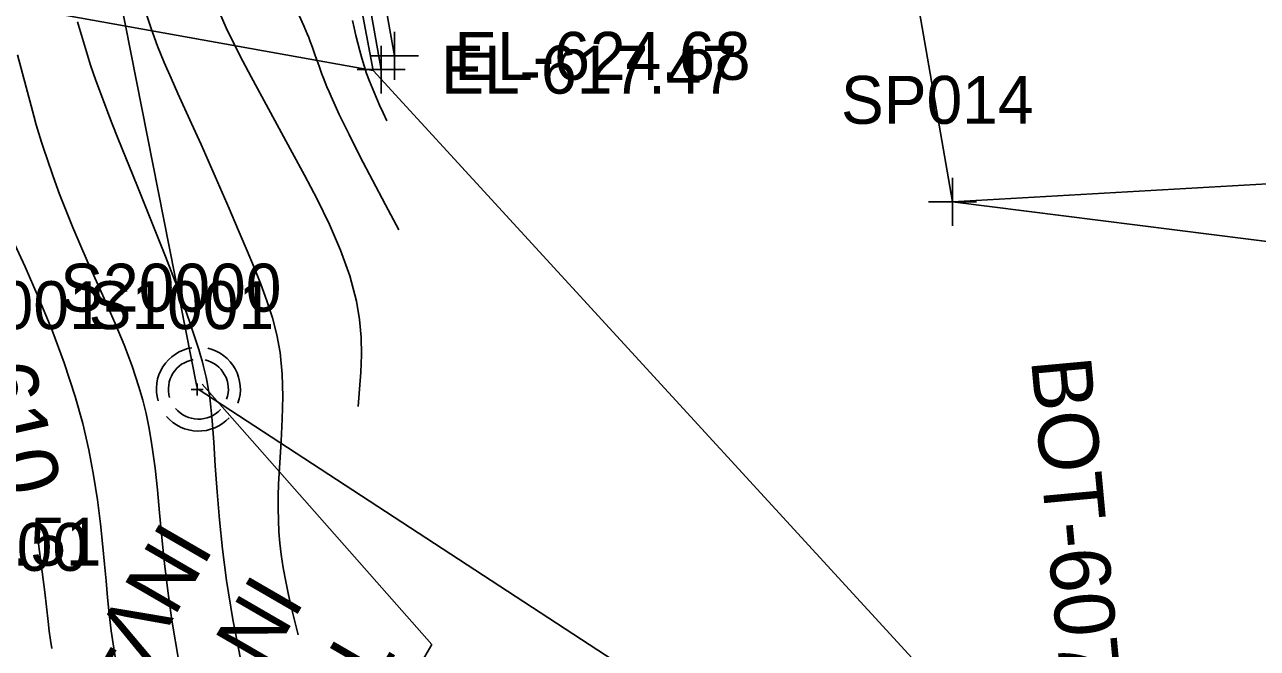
# Model space of a CAD drawing. Extents: x 1729869 to 1735532, y 648588 to 653771.
# Drawn here: x 1730598.8 to 1730701.5, y 652830.1 to 652882.1 of the extents above; entities that cross this region are included whole.
import ezdxf

# ---------------------------------------------------------------- set-up
doc = ezdxf.new("R2010")
doc.units = 0
for name, color, linetype in [('SURVEY - CENTERLINE - Preliminary', 7, 'Continuous'), ('SURVEY - CONTOURS - Index with Text', 7, 'Continuous'), ('SURVEY - CONTOURS - Intermediate with optional Text', 7, 'Continuous'), ('SURVEY - DRAINAGE - Area Shapes', 7, 'Continuous'), ('SURVEY - DTM - Breaklines', 7, 'Continuous'), ('SURVEY - DTM - Breaklines - Points - Elevations', 7, 'Continuous'), ('SURVEY - DTM - Breaklines - Points - Locators', 7, 'Continuous'), ('SURVEY - MISCELLANEOUS - Bottom of MH and CB', 7, 'Continuous'), ('SURVEY - MISCELLANEOUS - Bottom of MH and CB - Points - Numbers', 7, 'Continuous'), ('SURVEY - NON-TRANSPORTATION - Features', 7, 'Continuous'), ('SURVEY - NON-TRANSPORTATION - Features - Points - Elevations', 7, 'Continuous'), ('SURVEY - NON-TRANSPORTATION - Features - Points - Locators', 7, 'Continuous'), ('SURVEY - PROPERTY - ROW Lines', 7, 'Continuous'), ('SURVEY - PROPERTY - ROW Lines - Points - Locators', 7, 'Continuous'), ('SURVEY - PROPERTY - ROW Lines - Points - Numbers', 7, 'Continuous'), ('SURVEY - PROPERTY - Station and Offset Flags', 7, 'Continuous'), ('SURVEY - UTILITIES - Cable (Underground) - Points - Elevations', 7, 'Continuous'), ('SURVEY - UTILITIES - Poles and Miscellaneous - Points - Elevations', 7, 'Continuous'), ('SURVEY - UTILITIES - Sanitary Sewer - Points - Numbers', 7, 'Continuous'), ('SURVEY - UTILITIES - Sanitary Sewer with Text', 7, 'Continuous')]:
    doc.layers.add(name, color=color, linetype=linetype)

msp = doc.modelspace()

# ---------------------------------------------------------------- linework, layer by layer
at = {"layer": 'SURVEY - CENTERLINE - Preliminary'}
msp.add_arc((1731958.55, 652320.01), 1603, 143.28996, 160.31728, dxfattribs=at)
at = {"layer": 'SURVEY - CONTOURS - Index with Text'}
for points in [[(1730614.94, 652883.3), (1730615.59, 652881.83), (1730616.27, 652880.42), (1730616.96, 652879.07), (1730617.66, 652877.76), (1730621.08, 652871.44), (1730622.1, 652869.55), (1730623.16, 652867.54), (1730624.18, 652865.44), (1730625.11, 652863.3), (1730625.88, 652861.15), (1730626.44, 652859.02), (1730626.69, 652857.5), (1730626.82, 652856.02), (1730626.85, 652854.55), (1730626.8, 652853.11), (1730626.7, 652851.68), (1730626.58, 652850.25)], [(1730599.82, 652839.65), (1730600.11, 652837.5), (1730600.45, 652834.76), (1730600.74, 652832.31), (1730600.83, 652831.51), (1730600.93, 652830.76), (1730601.03, 652830.04)]]:
    msp.add_lwpolyline(points, dxfattribs=at)
at = {"layer": 'SURVEY - CONTOURS - Intermediate with optional Text'}
for points in [[(1730608.41, 652884.53), (1730609.32, 652881.77), (1730609.86, 652880.31), (1730610.42, 652878.94), (1730610.98, 652877.63), (1730611.55, 652876.36), (1730612.7, 652873.85), (1730613.49, 652872.1), (1730614.28, 652870.33), (1730615.06, 652868.54), (1730615.83, 652866.76), (1730616.59, 652864.98), (1730617.33, 652863.23), (1730617.91, 652861.83), (1730618.47, 652860.44), (1730618.98, 652859.05), (1730619.43, 652857.65), (1730619.8, 652856.22), (1730620.07, 652854.76), (1730620.25, 652852.94), (1730620.3, 652851.08), (1730620.25, 652849.2), (1730620.16, 652847.34), (1730620.04, 652845.53), (1730619.95, 652843.8), (1730619.92, 652842.75), (1730619.91, 652841.73), (1730619.93, 652840.75), (1730619.98, 652839.78), (1730620.06, 652838.84), (1730620.17, 652837.9), (1730620.33, 652836.77), (1730620.54, 652835.65), (1730620.77, 652834.53), (1730621.03, 652833.42), (1730621.3, 652832.3), (1730621.58, 652831.19)], [(1730621.66, 652882.86), (1730622.04, 652882), (1730622.19, 652881.66), (1730622.33, 652881.34), (1730622.46, 652881.02), (1730622.58, 652880.71), (1730622.69, 652880.41), (1730622.8, 652880.11), (1730623.01, 652879.53), (1730623.32, 652878.63), (1730623.44, 652878.31), (1730623.56, 652877.98), (1730623.69, 652877.64), (1730623.83, 652877.28), (1730623.98, 652876.91), (1730624.15, 652876.51), (1730624.33, 652876.1), (1730625.01, 652874.61), (1730625.83, 652872.93), (1730626.76, 652871.08), (1730627.78, 652869.12), (1730628.86, 652867.07), (1730629.96, 652864.98)], [(1730603.19, 652882.33), (1730604.28, 652878.73), (1730604.72, 652877.44), (1730605.17, 652876.2), (1730605.62, 652875), (1730606.08, 652873.82), (1730606.55, 652872.64), (1730608.18, 652868.61), (1730609.36, 652865.69), (1730610.51, 652862.77), (1730611.59, 652859.95), (1730612.53, 652857.34), (1730613.29, 652855.01), (1730613.44, 652854.51), (1730613.58, 652854.04), (1730613.7, 652853.58), (1730613.81, 652853.13), (1730613.91, 652852.69), (1730614, 652852.26), (1730614.09, 652851.74), (1730614.18, 652851.23), (1730614.25, 652850.71), (1730614.31, 652850.18), (1730614.36, 652849.64), (1730614.41, 652849.07), (1730614.54, 652847.28), (1730614.67, 652845.3), (1730614.82, 652843.13), (1730615.01, 652840.8), (1730615.26, 652838.33), (1730615.6, 652835.73), (1730616.14, 652832.46), (1730616.81, 652829.06)], [(1730626.12, 652882.46), (1730626.26, 652881.83), (1730626.4, 652881.19), (1730626.54, 652880.56), (1730626.71, 652879.93), (1730626.88, 652879.3), (1730627.07, 652878.67), (1730627.28, 652878.04), (1730627.53, 652877.38), (1730627.79, 652876.71), (1730628.07, 652876.05), (1730628.37, 652875.39), (1730628.66, 652874.74), (1730628.97, 652874.08)], [(1730598.19, 652879.58), (1730599.31, 652875.32), (1730599.53, 652874.51), (1730599.75, 652873.74), (1730599.97, 652873.01), (1730600.19, 652872.31), (1730600.41, 652871.64), (1730600.62, 652870.98), (1730601.15, 652869.43), (1730601.69, 652867.97), (1730602.24, 652866.56), (1730602.8, 652865.18), (1730603.38, 652863.81), (1730603.99, 652862.41), (1730605.54, 652858.94), (1730606.32, 652857.16), (1730607.06, 652855.38), (1730607.73, 652853.61), (1730608.3, 652851.88), (1730608.62, 652850.76), (1730608.9, 652849.65), (1730609.13, 652848.54), (1730609.33, 652847.42), (1730609.5, 652846.28), (1730609.65, 652845.1), (1730609.84, 652843.28), (1730610.02, 652841.36), (1730610.21, 652839.31), (1730610.43, 652837.15), (1730610.7, 652834.85), (1730611.04, 652832.42), (1730611.63, 652828.97)], [(1730597.77, 652864.17), (1730598.81, 652861.91), (1730599.91, 652859.38), (1730601.03, 652856.68), (1730602.08, 652853.88), (1730603, 652851.08), (1730603.62, 652848.83), (1730604.12, 652846.64), (1730604.52, 652844.51), (1730604.84, 652842.45), (1730605.1, 652840.45), (1730605.3, 652838.53), (1730605.44, 652837.1), (1730605.56, 652835.7), (1730605.69, 652834.31), (1730605.83, 652832.93), (1730606, 652831.52), (1730606.2, 652830.09), (1730606.53, 652828.1)]]:
    msp.add_lwpolyline(points, dxfattribs=at)
at = {"layer": 'SURVEY - DRAINAGE - Area Shapes'}
for points in [[(1730530.44, 652890.24), (1730534.17, 652921.34), (1730540.83, 652961.79), (1730550.53, 653008.9), (1730547.2, 653081.46), (1730553.06, 653114.56), (1730552.59, 653131.65), (1730578.11, 653171.86), (1730636.27, 653138.69), (1730699.31, 653109.18), (1730683.69, 653073.85), (1730650.91, 653087.21), (1730632.77, 653029.3), (1730616, 652974.6), (1730612.27, 652960.89), (1730627.83, 652878.29), (1730592, 652884.72), (1730553.87, 652890.7)], [(1730749.61, 652518.94), (1730781.76, 652550.88), (1730851.29, 652571.58), (1730823.55, 652634.09), (1730780.14, 652679.93), (1730738.94, 652757.05), (1730627.83, 652878.29), (1730592, 652884.72), (1730553.87, 652890.7), (1730530.44, 652890.24), (1730531.82, 652850.48), (1730539.86, 652807.96), (1730551.44, 652776.21), (1730564.68, 652745.79), (1730585.59, 652705.57), (1730637.44, 652635.59), (1730688.19, 652580.3)]]:
    msp.add_lwpolyline(points, close=True, dxfattribs=at)
at = {"layer": 'SURVEY - DTM - Breaklines'}
msp.add_lwpolyline([(1730629.6, 652879.5), (1730625.93, 652900.04), (1730622.43, 652919.63), (1730618.97, 652939.32), (1730619.39, 652940.56), (1730616.36, 652960.13), (1730621.53, 652977.44), (1730627.14, 652996.48), (1730632.84, 653015.56), (1730638.72, 653034.61), (1730644.54, 653053.66), (1730650.38, 653072.71), (1730653.46, 653082.21), (1730652.54, 653082.51)], dxfattribs=at)
at = {"layer": 'SURVEY - DTM - Breaklines - Points - Locators'}
for p, q in [((1730629.6, 652881.5), (1730629.6, 652877.5)), ((1730631.6, 652879.5), (1730627.6, 652879.5))]:
    msp.add_line(p, q, dxfattribs=at)
at = {"layer": 'SURVEY - MISCELLANEOUS - Bottom of MH and CB'}
for p, q in [((1730613.65, 652851.66), (1730612.65, 652851.66)), ((1730613.15, 652851.16), (1730613.15, 652852.16)), ((1730613.15, 652851.66), (1730613.15, 652851.66)), ((1730613.15, 652851.66), (1730613.15, 652851.66))]:
    msp.add_line(p, q, dxfattribs=at)
at = {"layer": 'SURVEY - NON-TRANSPORTATION - Features'}
msp.add_lwpolyline([(1730628.5, 652878.35), (1730624.68, 652899.81), (1730621.39, 652919.46), (1730618.06, 652939.17), (1730614.8, 652959.83), (1730620.18, 652977.84), (1730626.02, 652996.81), (1730632.21, 653015.75), (1730638.11, 653034.8), (1730644.06, 653053.81), (1730649.85, 653072.89), (1730652.54, 653082.51)], dxfattribs=at)
at = {"layer": 'SURVEY - NON-TRANSPORTATION - Features - Points - Locators'}
for p, q in [((1730628.5, 652880.35), (1730628.5, 652876.35)), ((1730630.5, 652878.35), (1730626.5, 652878.35))]:
    msp.add_line(p, q, dxfattribs=at)
at = {"layer": 'SURVEY - PROPERTY - ROW Lines'}
for p, q in [((1730657.61, 652974.61), (1730676.12, 652867.33)), ((1730676.12, 652867.33), (1731002.39, 652826.18))]:
    msp.add_line(p, q, dxfattribs=at)
at = {"layer": 'SURVEY - PROPERTY - ROW Lines - Points - Locators'}
for p, q in [((1730676.12, 652869.33), (1730676.12, 652865.33)), ((1730678.12, 652867.33), (1730674.12, 652867.33))]:
    msp.add_line(p, q, dxfattribs=at)
at = {"layer": 'SURVEY - PROPERTY - Station and Offset Flags'}
msp.add_lwpolyline([(1730724.75, 652870.1), (1730676.12, 652867.33)], dxfattribs=at)
at = {"layer": 'SURVEY - UTILITIES - Sanitary Sewer with Text'}
for p, q in [((1730588.64, 652976.42), (1730613.12, 652851.91)), ((1730613.24, 652851.7), (1730697.65, 652796.53)), ((1730613.58, 652852.11), (1730632.72, 652830.39)), ((1730632.72, 652830.39), (1730611.86, 652794.84))]:
    msp.add_line(p, q, dxfattribs=at)
for radius, start, end in [(3.5, 98.9594, 196.2542), (3.5, 340.5532, 76.9994), (2.5, 99.7619, 196.2001), (2.5, 340.5504, 77.0954), (2.5, 220.3142, 317.1488), (3.5, 220.3962, 317.1893)]:
    msp.add_arc((1730613.26, 652851.69), radius, start, end, dxfattribs=at)

# ---------------------------------------------------------------- texts
at = {"layer": 'SURVEY - CONTOURS - Index with Text'}
msp.add_text('610', height=5, rotation=282.662, dxfattribs=at).set_placement((1730594.58, 652853.39))
at = {"layer": 'SURVEY - DTM - Breaklines - Points - Elevations'}
msp.add_text('EL-624.68', height=4, dxfattribs=at).set_placement((1730634.6, 652877.5))
at = {"layer": 'SURVEY - MISCELLANEOUS - Bottom of MH and CB'}
msp.add_text('BOT-607.07', height=5, rotation=275.2688, dxfattribs=at).set_placement((1730682.67, 652854.14))
at = {"layer": 'SURVEY - MISCELLANEOUS - Bottom of MH and CB - Points - Numbers'}
msp.add_text('S20000', height=4, dxfattribs=at).set_placement((1730601.74, 652858.16))
at = {"layer": 'SURVEY - NON-TRANSPORTATION - Features - Points - Elevations'}
msp.add_text('EL-617.47', height=4, dxfattribs=at).set_placement((1730633.5, 652876.35))
at = {"layer": 'SURVEY - PROPERTY - ROW Lines - Points - Numbers'}
msp.add_text('SP014', height=4, dxfattribs=at).set_placement((1730666.83, 652873.83))
at = {"layer": 'SURVEY - UTILITIES - Cable (Underground) - Points - Elevations'}
msp.add_text('EL-604.00', height=4, dxfattribs=at).set_placement((1730579.38, 652836.53))
at = {"layer": 'SURVEY - UTILITIES - Poles and Miscellaneous - Points - Elevations'}
msp.add_text('EL-604.51', height=4, dxfattribs=at).set_placement((1730580.51, 652836.96))
at = {"layer": 'SURVEY - UTILITIES - Sanitary Sewer - Points - Numbers'}
for p in [(1730589.98, 652856.7), (1730604.11, 652856.7)]:
    msp.add_text('S1001', height=4, dxfattribs=at).set_placement(p)
at = {"layer": 'SURVEY - UTILITIES - Sanitary Sewer with Text'}
for s, p in [('INV-607.07', (1730610.27, 652840.91)), ('INV-607.15', (1730617.84, 652836.52)), ('TOP-612.84', (1730625.41, 652832.13))]:
    msp.add_text(s, height=5, rotation=239.8918, dxfattribs=at).set_placement(p)

doc.saveas('drawing.dxf')
